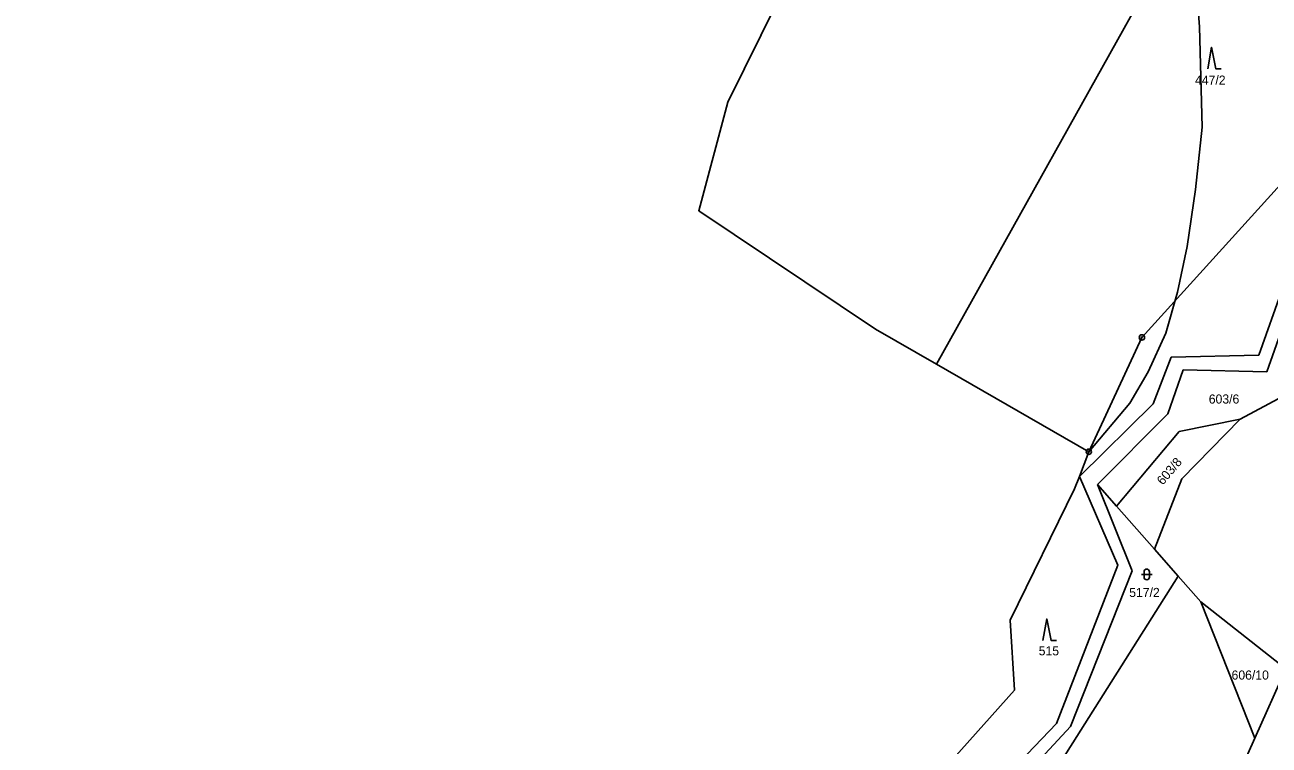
# Model space of a CAD drawing. Extents: x -546762 to -540209, y -1046851 to -1035694.
# Drawn here: x -544699.3 to -544467.4, y -1042674 to -1042539.6 of the extents above; entities that cross this region are included whole.
import ezdxf

# ---------------------------------------------------------------- set-up
doc = ezdxf.new("R2010")
doc.units = 0
for name, color, linetype in [('Vrstva 1', 7, 'Continuous'), ('Vrstva 18', 7, 'Continuous'), ('Vrstva 24', 7, 'Continuous'), ('Vrstva 25', 7, 'Continuous'), ('Vrstva 52', 7, 'Continuous'), ('Vrstva 6', 7, 'Continuous')]:
    doc.layers.add(name, color=color, linetype=linetype)

msp = doc.modelspace()

# ---------------------------------------------------------------- linework, layer by layer
at = {"layer": 'Vrstva 1'}
msp.add_line((-544472.79, -1042613.17), (-544457.33, -1042604.9), dxfattribs=at)
for points in [[(-544568.29, -1042554.04), (-544546.61, -1042510.14)], [(-544529.43, -1042602.92), (-544486.72, -1042526.36)], [(-544568.29, -1042554.04), (-544573.71, -1042574.3)], [(-544491.12, -1042597.93), (-544465.3, -1042569.38)], [(-544540.77, -1042596.41), (-544573.71, -1042574.3)], [(-544460.48, -1042576.34), (-544469.31, -1042601.23)], [(-544467.81, -1042604.35), (-544459.27, -1042580.09)], [(-544529.43, -1042602.92), (-544540.77, -1042596.41)], [(-544501.01, -1042619.24), (-544491.12, -1042597.93)], [(-544485.68, -1042601.6), (-544469.31, -1042601.23)], [(-544501.01, -1042619.24), (-544529.43, -1042602.92)], [(-544485.68, -1042601.6), (-544488.99, -1042610.29)], [(-544483.42, -1042603.99), (-544486.29, -1042612.19)], [(-544483.42, -1042603.99), (-544467.81, -1042604.35)], [(-544488.99, -1042610.29), (-544502.76, -1042623.84)], [(-544486.29, -1042612.19), (-544499.37, -1042625.36)], [(-544472.79, -1042613.17), (-544484.16, -1042615.46)], [(-544483.67, -1042624.29), (-544472.79, -1042613.17)], [(-544484.16, -1042615.46), (-544495.83, -1042629.39)], [(-544501.01, -1042619.24), (-544502.76, -1042623.84)], [(-544502.76, -1042623.84), (-544503.65, -1042626.17)], [(-544502.76, -1042623.84), (-544495.63, -1042640.4)], [(-544483.67, -1042624.29), (-544488.75, -1042637.43)], [(-544503.65, -1042626.17), (-544515.65, -1042650.65)], [(-544492.9, -1042641.43), (-544499.37, -1042625.36)], [(-544499.37, -1042625.36), (-544495.83, -1042629.39)], [(-544495.83, -1042629.39), (-544488.75, -1042637.43)], [(-544484.33, -1042642.46), (-544488.75, -1042637.43)], [(-544495.63, -1042640.4), (-544507.06, -1042669.9)], [(-544515.71, -1042692.11), (-544484.33, -1042642.46)], [(-544492.9, -1042641.43), (-544504.45, -1042670.49)], [(-544515.65, -1042650.65), (-544514.87, -1042663.7)], [(-544464.29, -1042659.74), (-544470.05, -1042672.64)], [(-544514.87, -1042663.7), (-544531.99, -1042682.92)], [(-544507.06, -1042669.9), (-544522.03, -1042685.62)], [(-544504.45, -1042670.49), (-544520.95, -1042688.31)], [(-544470.05, -1042672.64), (-544486.69, -1042709.93)]]:
    msp.add_lwpolyline(points, dxfattribs=at)
at = {"layer": 'Vrstva 24'}
for centre, radius in [((-544491.12, -1042597.93), 0.5), ((-544491.12, -1042597.93), 0.1), ((-544501.01, -1042619.24), 0.5), ((-544501.01, -1042619.24), 0.1)]:
    msp.add_circle(centre, radius, dxfattribs=at)
at = {"layer": 'Vrstva 25'}
for p, q in [((-544491.21, -1042642.13), (-544489.21, -1042642.13)), ((-544490.71, -1042642.63), (-544490.71, -1042641.63)), ((-544489.71, -1042641.63), (-544489.71, -1042642.63))]:
    msp.add_line(p, q, dxfattribs=at)
for points in [[(-544478.85, -1042547.81), (-544478.15, -1042543.81), (-544477.35, -1042547.81), (-544476.35, -1042547.81)], [(-544509.55, -1042654.42), (-544508.85, -1042650.42), (-544508.05, -1042654.42), (-544507.05, -1042654.42)]]:
    msp.add_lwpolyline(points, dxfattribs=at)
for centre, start, end in [((-544490.21, -1042641.63), 0, 180), ((-544490.21, -1042642.63), 180, 0)]:
    msp.add_arc(centre, 0.5, start, end, dxfattribs=at)
at = {"layer": 'Vrstva 52'}
for points in [[(-544537.69, -1042362.18), (-544537.59, -1042370.27), (-544536.38, -1042379.97), (-544534.08, -1042389.3), (-544531.18, -1042397.05), (-544527.18, -1042405.9), (-544523.43, -1042413.77), (-544518.81, -1042422.36), (-544511.18, -1042436.57), (-544503.97, -1042451.41), (-544496.55, -1042469.23), (-544489.35, -1042488.31), (-544484.9, -1042505.27), (-544481.71, -1042523.06), (-544480.38, -1042540.03), (-544479.89, -1042558.69), (-544481.11, -1042570.32), (-544482.68, -1042580.98), (-544484.5, -1042589.47), (-544486.68, -1042597.1), (-544489.95, -1042604.37), (-544493.34, -1042610.19), (-544501.01, -1042619.24)], [(-544501.01, -1042619.24), (-544529.43, -1042602.92), (-544540.77, -1042596.41), (-544573.71, -1042574.3), (-544568.29, -1042554.04), (-544559.11, -1042535.46)], [(-544749.41, -1042812.98), (-544728.08, -1042820), (-544696.84, -1042774.37), (-544684.33, -1042761.97), (-544667.45, -1042745.24), (-544637.87, -1042721.66), (-544641.52, -1042719.99), (-544638.13, -1042714.75), (-544623.97, -1042678.49), (-544607.13, -1042696.02), (-544598.1, -1042700.83), (-544587.56, -1042710.42), (-544566.83, -1042729.28), (-544565.67, -1042726.67), (-544561, -1042716.16), (-544566.52, -1042697.26), (-544567.8, -1042689.76), (-544554.69, -1042683.54), (-544543.88, -1042688.11), (-544522.03, -1042685.62), (-544507.06, -1042669.9), (-544495.63, -1042640.4), (-544502.76, -1042623.84), (-544501.01, -1042619.24)]]:
    msp.add_lwpolyline(points, dxfattribs=at)
at = {"layer": 'Vrstva 6'}
for points in [[(-544484.33, -1042642.46), (-544480.13, -1042647.24)], [(-544480.13, -1042647.24), (-544464.29, -1042659.74)], [(-544480.13, -1042647.24), (-544470.05, -1042672.64)]]:
    msp.add_lwpolyline(points, dxfattribs=at)

# ---------------------------------------------------------------- texts
at = {"layer": 'Vrstva 18'}
for s, p in [('447/2', (-544481.21, -1042550.79)), ('603/6', (-544478.65, -1042610.26)), ('517/2', (-544493.48, -1042646.34)), ('515', (-544510.35, -1042657.22)), ('606/10', (-544474.4, -1042661.74))]:
    msp.add_text(s, height=1.7, dxfattribs=at).set_placement(p)
msp.add_text('603/8', height=1.7, rotation=49.5995, dxfattribs=at).set_placement((-544487.21, -1042625.57))

doc.saveas('drawing.dxf')
